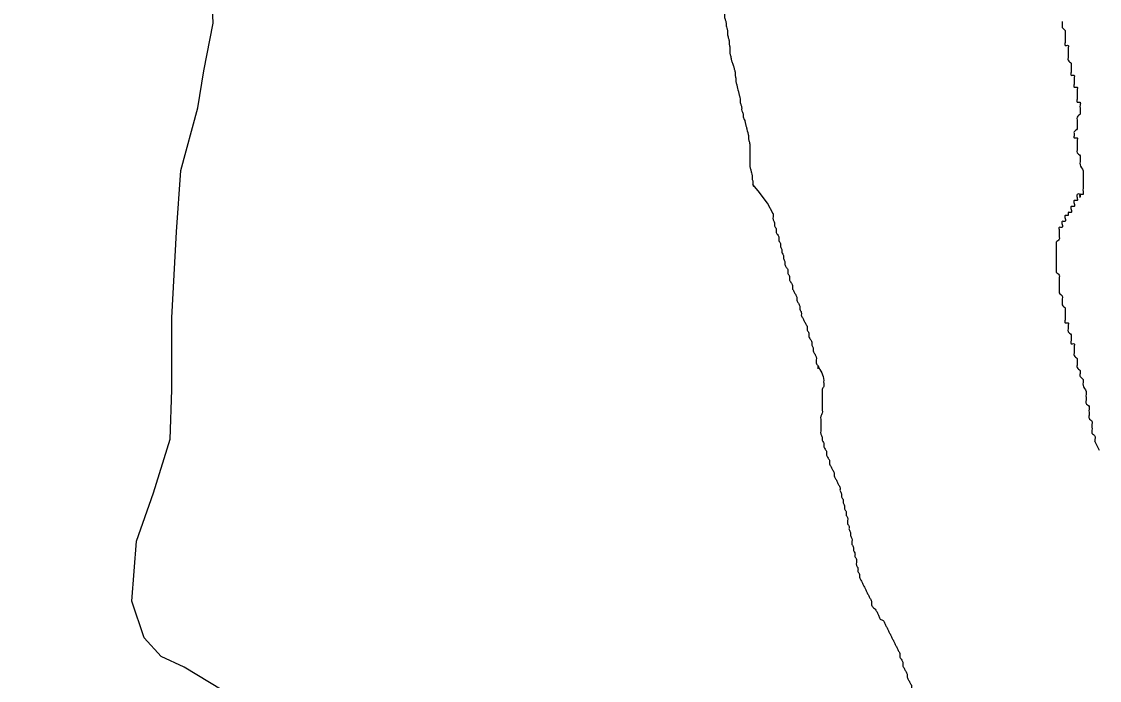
# Model space of a CAD drawing. Extents: x 813775 to 1157140, y 1757555 to 1979907.
# Drawn here: x 1032694 to 1034711, y 1801518 to 1802751 of the extents above; entities that cross this region are included whole.
import ezdxf

# ---------------------------------------------------------------- set-up
doc = ezdxf.new("R2010")
doc.units = 0
doc.layers.add('Level 35', color=7, linetype='Continuous')
doc.layers.add('Level 9', color=7, linetype='Continuous')

msp = doc.modelspace()

# ---------------------------------------------------------------- linework, layer by layer
at = {"layer": 'Level 35'}
for points in [[(1032908.9, 1801778.1), (1032940.4, 1801868.8), (1032972, 1801969.3), (1032974.9, 1802061.2), (1032974.9, 1802196.1), (1032983.5, 1802356.9), (1032992.1, 1802471.7), (1033023.6, 1802589.5), (1033035.1, 1802658.4), (1033052.3, 1802747.4), (1033049.4, 1802819.2), (1033000.7, 1802913.9), (1032949.1, 1803023), (1032868.7, 1803149.3), (1032768.4, 1803269.9), (1032708.1, 1803350.3), (1032693.8, 1803390.5)], [(1033517, 1800933.4), (1033456.7, 1801023), (1033405.1, 1801143.5), (1033356.3, 1801235.4), (1033270.3, 1801335.9), (1033158.4, 1801427.8), (1033069.5, 1801499.6), (1032997.8, 1801542.6), (1032954.8, 1801562.7), (1032923.2, 1801597.2), (1032900.3, 1801666.1), (1032908.9, 1801778.1)]]:
    msp.add_lwpolyline(points, dxfattribs=at)
at = {"layer": 'Level 9'}
for points in [[(1034100.1, 1802390.9), (1034089.6, 1802410.8), (1034072.2, 1802433.8), (1034062.4, 1802445.5)], [(1034711, 1801947.9), (1034702.6, 1801965.7)]]:
    msp.add_lwpolyline(points, dxfattribs=at)
for points in [[(1033978.8, 1802939.5), (1033980.2, 1802932.5), (1033981.5, 1802926.9), (1033981.5, 1802922.7), (1033982.9, 1802917.1), (1033984.3, 1802911.6), (1033985.7, 1802906), (1033987.1, 1802900.4), (1033988.5, 1802894.8), (1033989.9, 1802887.8), (1033991.3, 1802882.3), (1033991.3, 1802875.3), (1033992.7, 1802869.7), (1033994.1, 1802864.1), (1033994.1, 1802858.5), (1033995.5, 1802852.9), (1033995.5, 1802846), (1033995.5, 1802840.4), (1033996.9, 1802834.8), (1033998.3, 1802827.8), (1033998.3, 1802822.2), (1033999.7, 1802816.7), (1033999.7, 1802811.1), (1034001.1, 1802805.5), (1034002.5, 1802799.9), (1034003.9, 1802794.3), (1034005.3, 1802787.4), (1034005.3, 1802781.8), (1034006.7, 1802776.2), (1034008, 1802770.6), (1034009.4, 1802765), (1034009.4, 1802759.5), (1034010.8, 1802753.9), (1034012.2, 1802748.3), (1034012.2, 1802742.7), (1034013.6, 1802738.5), (1034015, 1802732.9), (1034015, 1802727.4), (1034016.4, 1802720.4), (1034017.8, 1802714.8), (1034017.8, 1802709.2), (1034019.2, 1802703.6), (1034019.2, 1802698.1), (1034019.2, 1802692.5), (1034020.6, 1802686.9), (1034022, 1802679.9), (1034023.4, 1802674.3), (1034026.2, 1802667.4), (1034027.6, 1802661.8), (1034029, 1802656.2), (1034029, 1802650.6), (1034030.4, 1802645), (1034030.4, 1802639.5), (1034031.8, 1802633.9), (1034033.2, 1802628.3), (1034034.5, 1802622.7), (1034035.9, 1802617.1), (1034037.3, 1802611.5), (1034038.7, 1802606), (1034038.7, 1802600.4), (1034040.1, 1802594.8), (1034041.5, 1802589.2), (1034041.5, 1802583.6), (1034044.3, 1802578.1), (1034044.3, 1802572.5), (1034047.1, 1802565.5), (1034048.5, 1802559.9), (1034049.9, 1802554.3), (1034051.3, 1802548.7), (1034052.7, 1802543.2), (1034054.1, 1802537.6), (1034054.1, 1802532), (1034055.5, 1802526.4), (1034056.9, 1802519.4), (1034056.9, 1802512.5), (1034056.9, 1802506.9), (1034056.9, 1802501.3), (1034056.9, 1802495.7), (1034056.9, 1802490.1), (1034056.9, 1802484.6), (1034056.9, 1802479), (1034058.3, 1802473.4), (1034059.7, 1802467.8), (1034061, 1802462.2), (1034061, 1802456.7), (1034062.4, 1802451.1), (1034062.4, 1802445.5), (1034063.4, 1802442.2)], [(1034641.3, 1802750.7), (1034641.3, 1802745.1), (1034641.3, 1802739.5), (1034646.8, 1802733.9), (1034646.8, 1802728.3), (1034646.8, 1802722.7), (1034646.8, 1802717.2), (1034646.8, 1802711.6), (1034646.8, 1802706), (1034652.4, 1802706), (1034652.4, 1802700.4), (1034652.4, 1802694.8), (1034652.4, 1802689.3), (1034652.4, 1802683.7), (1034652.4, 1802678.1), (1034658, 1802672.5), (1034658, 1802666.9), (1034658, 1802661.3), (1034658, 1802655.8), (1034658, 1802650.2), (1034663.6, 1802650.2), (1034663.6, 1802644.6), (1034663.6, 1802639), (1034663.6, 1802633.4), (1034663.6, 1802627.9), (1034669.2, 1802627.9), (1034669.2, 1802622.3), (1034669.2, 1802616.7), (1034669.2, 1802611.1), (1034669.2, 1802605.5), (1034669.2, 1802599.9), (1034674.7, 1802599.9), (1034674.7, 1802594.4), (1034674.7, 1802588.8), (1034674.7, 1802583.2), (1034674.7, 1802577.6), (1034669.2, 1802572), (1034669.2, 1802566.5), (1034669.2, 1802560.9), (1034669.2, 1802555.3), (1034669.2, 1802549.7), (1034663.6, 1802544.1), (1034663.6, 1802538.5), (1034663.6, 1802533), (1034669.2, 1802533), (1034669.2, 1802527.4), (1034669.2, 1802521.8), (1034669.2, 1802516.2), (1034669.2, 1802510.6), (1034669.2, 1802505.1), (1034674.7, 1802499.5), (1034674.7, 1802493.9), (1034674.7, 1802488.3), (1034674.7, 1802482.7), (1034680.3, 1802471.6), (1034680.3, 1802466), (1034680.3, 1802460.4), (1034680.3, 1802454.8), (1034680.3, 1802449.2), (1034680.3, 1802443.7), (1034680.3, 1802438.1), (1034680.3, 1802432.5), (1034680.3, 1802426.9), (1034674.7, 1802426.9), (1034674.7, 1802421.3), (1034674.7, 1802426.9), (1034669.2, 1802426.9), (1034669.2, 1802421.3), (1034669.2, 1802415.8), (1034663.6, 1802415.8), (1034663.6, 1802410.2), (1034663.6, 1802404.6), (1034658, 1802404.6), (1034658, 1802399), (1034658, 1802393.4), (1034652.4, 1802393.4), (1034652.4, 1802387.8), (1034646.8, 1802387.8), (1034646.8, 1802382.3), (1034646.8, 1802376.7), (1034641.3, 1802376.7), (1034641.3, 1802371.1), (1034641.3, 1802365.5), (1034635.7, 1802365.5), (1034635.7, 1802359.9), (1034635.7, 1802354.4), (1034635.7, 1802348.8), (1034635.7, 1802343.2), (1034630.1, 1802337.6), (1034630.1, 1802332), (1034630.1, 1802326.4)], [(1034100.1, 1802391.3), (1034100.1, 1802390.9), (1034100.1, 1802385.3), (1034100.1, 1802379.8), (1034102.9, 1802374.2), (1034102.9, 1802368.6), (1034105.7, 1802363), (1034105.7, 1802357.4), (1034108.5, 1802351.9), (1034111.3, 1802346.3), (1034111.3, 1802340.7), (1034114, 1802335.1), (1034114, 1802329.5), (1034116.8, 1802323.9), (1034116.8, 1802318.4), (1034119.6, 1802312.8), (1034119.6, 1802307.2), (1034122.4, 1802301.6), (1034122.4, 1802296), (1034125.2, 1802290.5), (1034128, 1802284.9), (1034128, 1802279.3), (1034130.8, 1802273.7), (1034130.8, 1802268.1), (1034133.6, 1802262.6), (1034136.4, 1802257), (1034136.4, 1802251.4), (1034139.2, 1802245.8), (1034141.9, 1802240.2), (1034144.7, 1802234.6), (1034144.7, 1802229.1), (1034147.5, 1802223.5), (1034150.3, 1802217.9), (1034150.3, 1802212.3), (1034153.1, 1802206.7), (1034153.1, 1802201.2), (1034155.9, 1802195.6), (1034158.7, 1802190), (1034161.5, 1802184.4), (1034164.3, 1802178.8), (1034164.3, 1802173.2), (1034167, 1802167.7), (1034167, 1802162.1), (1034169.8, 1802156.5), (1034172.6, 1802150.9), (1034172.6, 1802145.3), (1034175.4, 1802139.8), (1034175.4, 1802134.2), (1034178.2, 1802128.6), (1034181, 1802123), (1034181, 1802117.4), (1034181, 1802111.8), (1034183.8, 1802106.3), (1034183.8, 1802100.7)], [(1034630.1, 1802326.4), (1034630.1, 1802320.9), (1034630.1, 1802315.3), (1034630.1, 1802309.7), (1034630.1, 1802304.1), (1034630.1, 1802298.5), (1034630.1, 1802293), (1034630.1, 1802287.4), (1034630.1, 1802281.8), (1034635.7, 1802276.2), (1034635.7, 1802270.6), (1034635.7, 1802265), (1034635.7, 1802253.9), (1034635.7, 1802248.3), (1034635.7, 1802242.7), (1034641.3, 1802237.1), (1034641.3, 1802231.6), (1034641.3, 1802226), (1034641.3, 1802220.4), (1034646.8, 1802214.8), (1034646.8, 1802209.2), (1034646.8, 1802203.7), (1034646.8, 1802198.1), (1034646.8, 1802192.5), (1034646.8, 1802186.9), (1034652.4, 1802186.9), (1034652.4, 1802181.3), (1034652.4, 1802175.7), (1034652.4, 1802170.2), (1034658, 1802164.6), (1034658, 1802159), (1034658, 1802153.4), (1034658, 1802147.8), (1034663.6, 1802147.8), (1034663.6, 1802142.3), (1034663.6, 1802136.7), (1034663.6, 1802131.1), (1034663.6, 1802125.5), (1034669.2, 1802119.9), (1034669.2, 1802114.3), (1034669.2, 1802108.8), (1034669.2, 1802103.2), (1034674.7, 1802097.6), (1034674.7, 1802092), (1034674.7, 1802086.4), (1034680.3, 1802080.9), (1034680.3, 1802075.3), (1034680.3, 1802069.7), (1034685.9, 1802058.5), (1034685.9, 1802052.9), (1034685.9, 1802047.4), (1034685.9, 1802041.8), (1034685.9, 1802036.2), (1034691.5, 1802030.6), (1034691.5, 1802025), (1034691.5, 1802019.5), (1034691.5, 1802013.9), (1034691.5, 1802008.3), (1034697, 1802002.7), (1034697, 1801997.1), (1034697, 1801991.5), (1034697, 1801986), (1034697, 1801980.4), (1034702.6, 1801974.8), (1034702.6, 1801969.2), (1034702.6, 1801965.7)], [(1034183.8, 1802106.3), (1034194.9, 1802079.1), (1034194.9, 1802073.5), (1034194.9, 1802067.9), (1034192.2, 1802062.3), (1034192.2, 1802056.7), (1034192.2, 1802051.1), (1034192.2, 1802045.6), (1034192.2, 1802040), (1034192.2, 1802034.4), (1034192.2, 1802028.8), (1034192.2, 1802023.2), (1034192.2, 1802017.7), (1034189.4, 1802012.1), (1034189.4, 1802006.5), (1034189.4, 1802000.9), (1034189.4, 1801995.3), (1034189.4, 1801989.7), (1034189.4, 1801984.2), (1034189.4, 1801978.6), (1034192.2, 1801973), (1034192.2, 1801967.4), (1034194.9, 1801961.8), (1034194.9, 1801956.3), (1034197.7, 1801950.7), (1034200.5, 1801945.1), (1034200.5, 1801939.5), (1034203.3, 1801933.9), (1034206.1, 1801928.3), (1034206.1, 1801922.8), (1034208.9, 1801917.2), (1034211.7, 1801911.6), (1034214.5, 1801906), (1034214.5, 1801900.4), (1034217.3, 1801894.9), (1034220.1, 1801889.3), (1034222.8, 1801883.7), (1034225.6, 1801878.1), (1034225.6, 1801872.5), (1034228.4, 1801866.9), (1034228.4, 1801861.4), (1034231.2, 1801855.8), (1034231.2, 1801850.2), (1034234, 1801844.6), (1034234, 1801839), (1034236.8, 1801833.5), (1034236.8, 1801827.9), (1034239.6, 1801822.3), (1034239.6, 1801816.7), (1034239.6, 1801811.1), (1034242.4, 1801805.5), (1034242.4, 1801800), (1034245.2, 1801794.4), (1034245.2, 1801788.8), (1034247.9, 1801783.2), (1034247.9, 1801777.6), (1034247.9, 1801772.1), (1034250.7, 1801766.5), (1034250.7, 1801760.9), (1034253.5, 1801755.3), (1034253.5, 1801749.7), (1034256.3, 1801744.2), (1034256.3, 1801738.6), (1034256.3, 1801733), (1034259.1, 1801727.4), (1034259.1, 1801721.8), (1034261.9, 1801716.2), (1034261.9, 1801710.7), (1034264.7, 1801705.1), (1034267.5, 1801699.5), (1034270.3, 1801693.9), (1034273.1, 1801688.3), (1034275.8, 1801682.8), (1034278.6, 1801677.2), (1034281.4, 1801671.6), (1034284.2, 1801666), (1034284.2, 1801660.4), (1034287, 1801654.8), (1034292.6, 1801649.3), (1034295.4, 1801643.7), (1034298.2, 1801638.1), (1034300.9, 1801632.5), (1034306.5, 1801629.7), (1034309.3, 1801624.1), (1034312.1, 1801618.6), (1034314.9, 1801613), (1034317.7, 1801607.4), (1034320.5, 1801601.8), (1034323.3, 1801596.2), (1034326.1, 1801590.7), (1034328.8, 1801585.1)], [(1034328.8, 1801585.1), (1034331.6, 1801579.5), (1034334.4, 1801573.9), (1034337.2, 1801568.3), (1034337.2, 1801562.7), (1034340, 1801557.2), (1034342.8, 1801551.6), (1034342.8, 1801546), (1034345.6, 1801540.4), (1034348.4, 1801534.8), (1034351.2, 1801529.3), (1034351.2, 1801523.7), (1034353.9, 1801518.1), (1034356.7, 1801512.5), (1034359.5, 1801506.9), (1034359.5, 1801501.3), (1034362.3, 1801495.8), (1034365.1, 1801490.2), (1034367.9, 1801484.6), (1034367.9, 1801479), (1034370.7, 1801473.4), (1034373.5, 1801467.9), (1034373.5, 1801462.3), (1034376.3, 1801456.7), (1034379.1, 1801451.1), (1034379.1, 1801445.5), (1034381.8, 1801439.9), (1034381.8, 1801434.4), (1034384.6, 1801428.8), (1034387.4, 1801423.2), (1034387.4, 1801417.6), (1034390.2, 1801412), (1034390.2, 1801406.5), (1034393, 1801400.9), (1034393, 1801395.3), (1034395.8, 1801389.7), (1034395.8, 1801384.1), (1034395.8, 1801378.6), (1034398.6, 1801373), (1034398.6, 1801367.4), (1034401.4, 1801361.8), (1034404.2, 1801356.2), (1034406.9, 1801350.6), (1034406.9, 1801345.1), (1034406.9, 1801339.5), (1034409.7, 1801333.9), (1034412.5, 1801328.3), (1034412.5, 1801322.7), (1034412.5, 1801317.2), (1034412.5, 1801311.6), (1034415.3, 1801306), (1034418.1, 1801300.4), (1034418.1, 1801294.8), (1034420.9, 1801289.2), (1034423.7, 1801283.7), (1034423.7, 1801278.1), (1034426.5, 1801272.5), (1034429.3, 1801266.9), (1034429.3, 1801261.3), (1034432.1, 1801255.8), (1034434.8, 1801250.2), (1034434.8, 1801244.6), (1034437.6, 1801239), (1034440.4, 1801233.4), (1034443.2, 1801227.8), (1034446, 1801222.3), (1034446, 1801216.7), (1034448.8, 1801211.1), (1034451.6, 1801205.5), (1034451.6, 1801199.9), (1034454.4, 1801194.4), (1034454.4, 1801188.8), (1034457.2, 1801183.2), (1034460, 1801177.6), (1034460, 1801172), (1034462.7, 1801166.4), (1034465.5, 1801160.9), (1034468.3, 1801155.3), (1034471.1, 1801149.7), (1034471.1, 1801144.1), (1034473.9, 1801138.5), (1034476.7, 1801133), (1034476.7, 1801127.4), (1034479.5, 1801121.8), (1034479.5, 1801116.2), (1034482.3, 1801110.6), (1034482.3, 1801105), (1034485.1, 1801099.5), (1034487.8, 1801093.9), (1034487.8, 1801088.3), (1034490.6, 1801082.7)]]:
    msp.add_spline(points, degree=3, dxfattribs=at)

doc.saveas('drawing.dxf')
